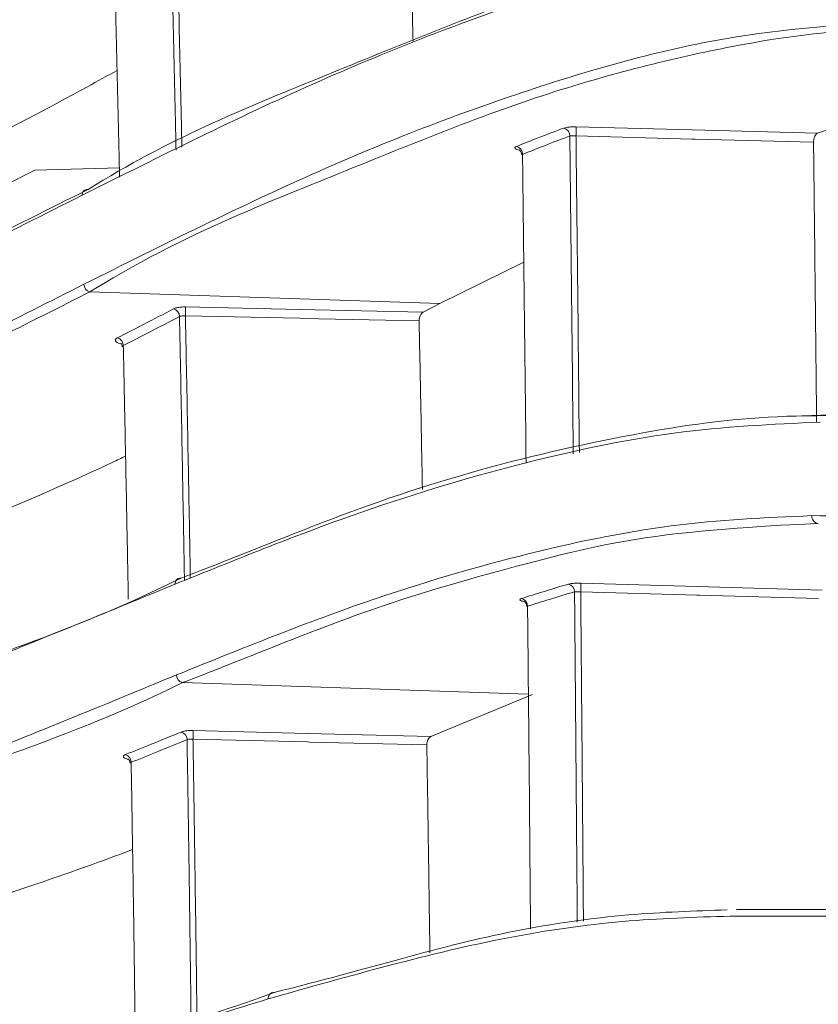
# Model space of a CAD drawing. Header units: millimetres. Extents: x 0 to 1118, y 0 to 864.
# Tile 456 of 512: x 777.82 to 783.41, y 428.76 to 435.64. Entities that reach past the tile are written whole.
import ezdxf

# ---------------------------------------------------------------- set-up
doc = ezdxf.new("R2010")
doc.units = ezdxf.units.MM

msp = doc.modelspace()

# ---------------------------------------------------------------- linework, layer by layer
at = {"color": 7, "linetype": 'Continuous', "lineweight": 15}
for p, q in [((783.402, 434.8489), (783.6924, 434.9489)), ((777.9276, 434.5916), (777.7166, 434.4837)), ((778.5193, 434.6067), (777.9276, 434.5916)), ((780.7613, 433.6581), (781.3478, 433.9479)), ((780.6445, 433.5977), (780.7613, 433.6581)), ((784.2547, 432.9052), (783.228, 432.8694)), ((780.6984, 430.6296), (781.4082, 430.9239))]:
    msp.add_line(p, q, dxfattribs=at)
at = {"color": 9, "linetype": 'Continuous', "lineweight": 0}
for p, q in [((778.3128, 433.7389), (780.7613, 433.6581)), ((778.9599, 431.0064), (781.3803, 430.9248))]:
    msp.add_line(p, q, dxfattribs=at)
at = {"color": 9, "linetype": 'Continuous', "lineweight": 0, "flags": 128}
for points in [[(781.713, 434.8935), (782.5262, 434.8721), (783.402, 434.8489)], [(783.3745, 434.7861), (782.5437, 434.808), (782.5262, 434.8085), (781.713, 434.8299)], [(778.9812, 433.6341), (779.7822, 433.6166), (780.6445, 433.5977)], [(780.6157, 433.5363), (779.7984, 433.5541), (779.7822, 433.5545), (778.9812, 433.572)], [(781.7459, 431.7018), (782.5597, 431.6786), (783.4349, 431.6537)], [(783.4082, 431.5938), (782.577, 431.6174), (782.5597, 431.6179), (781.7459, 431.641)], [(779.0342, 430.671), (779.8359, 430.6511), (780.6984, 430.6296)], [(780.6697, 430.5706), (779.8519, 430.5909), (779.8359, 430.5913), (779.0342, 430.6112)]]:
    msp.add_lwpolyline(points, dxfattribs=at)
at = {"color": 9, "linetype": 'Continuous', "lineweight": 0}
for centre, radius, start, end in [((781.617, 434.8331), 0.053, 356.77811, 79.19613), ((781.1645, 434.8617), 0.5495, 356.68129, 3.31871), ((781.2853, 434.7038), 0.0535, 357.2761, 78.51245), ((778.2957, 434.4191), 0.0371, 83.36529, 185.74822), ((778.3285, 433.7936), 0.057, 180.60484, 253.95695), ((778.8829, 433.566), 0.057, 0.70127, 73.97513), ((778.3211, 433.603), 0.6607, 357.30619, 2.69381), ((778.4897, 433.364), 0.0571, 0.64843, 73.57499), ((783.4118, 432.1688), 0.0488, 173.7205, 265.28806), ((778.9482, 431.6982), 0.0397, 86.87352, 185.15801), ((781.651, 431.6445), 0.0519, 356.85926, 80.24413), ((781.2337, 431.6714), 0.5131, 356.60612, 3.39388), ((781.3221, 431.5429), 0.0524, 357.32446, 79.58185), ((778.9729, 431.0595), 0.0547, 179.67914, 256.20256), ((778.938, 430.6077), 0.0549, 359.67847, 75.66365), ((778.4315, 430.6411), 0.6035, 357.16074, 2.83926), ((778.5469, 430.4495), 0.055, 359.63032, 75.28538), ((779.6012, 428.7968), 0.0422, 89.89508, 184.48256)]:
    msp.add_arc(centre, radius, start, end, dxfattribs=at)
for points, knots in [([(778.9156, 434.7317), (778.9142, 434.7931), (778.9091, 435.0332), (778.8977, 435.5385), (778.8859, 436.0516), (778.8779, 436.3861), (778.8762, 436.4566)], [0, 0, 0, 0, 0.105934, 0.414032, 0.876336, 1, 1, 1, 1]), ([(778.9174, 436.4626), (778.9191, 436.3932), (778.9271, 436.0598), (778.9389, 435.5476), (778.9502, 435.0457), (778.9553, 434.8092), (778.9565, 434.7514)], [0, 0, 0, 0, 0.122504, 0.588781, 0.899528, 1, 1, 1, 1]), ([(778.2716, 433.793), (778.8281, 434.0706), (779.941, 434.6258), (781.4269, 435.1894), (782.7878, 435.5601), (783.5728, 435.6059), (783.9667, 435.6289)], [0, 0, 0, 0, 0.254246, 0.508515, 0.753383, 1, 1, 1, 1]), ([(784.0115, 435.5741), (784.0115, 435.5741), (783.5317, 435.5741), (782.8726, 435.4907), (781.4636, 435.1484), (779.9748, 434.5297), (778.8947, 434.1026), (778.3128, 433.7389), (778.3128, 433.7389)], [0, 0, 0, 0, 0.000001, 0.245715, 0.491448, 0.745726, 0.999999, 1, 1, 1, 1]), ([(781.296, 434.7562), (781.3471, 434.7766), (781.4582, 434.8209), (781.5678, 434.8626), (781.627, 434.8851)], [0, 0, 0, 0, 0.459975, 1, 1, 1, 1]), ([(781.713, 434.8935), (781.7112, 434.8936), (781.6981, 434.8939), (781.6742, 434.8933), (781.6452, 434.8904), (781.633, 434.8869), (781.627, 434.8851)], [0, 0, 0, 0, 0.051646, 0.367112, 0.683481, 1, 1, 1, 1]), ([(781.67, 434.8301), (781.6108, 434.8076), (781.5011, 434.7659), (781.3899, 434.7216), (781.3387, 434.7012)], [0, 0, 0, 0, 0.5400231, 1, 1, 1, 1]), ([(781.713, 434.8299), (781.7121, 434.83), (781.7055, 434.8305), (781.6935, 434.831), (781.679, 434.831), (781.673, 434.8304), (781.67, 434.8301)], [0, 0, 0, 0, 0.0513371, 0.3655737, 0.6822751, 1, 1, 1, 1]), ([(781.6936, 432.6076), (781.69, 432.9655), (781.6825, 433.7101), (781.6742, 434.4472), (781.67, 434.8301)], [0, 0, 0, 0, 0.480605, 1, 1, 1, 1]), ([(781.713, 434.8299), (781.7132, 434.8112), (781.7176, 434.4317), (781.7257, 433.6964), (781.733, 432.9739), (781.7366, 432.6164)], [0, 0, 0, 0, 0.025605, 0.517879, 1, 1, 1, 1]), ([(781.296, 434.7562), (781.2919, 434.754), (781.2837, 434.7497), (781.2852, 434.742), (781.2954, 434.7349), (781.3092, 434.7311), (781.3153, 434.7295)], [0, 0, 0, 0, 0.259749, 0.526344, 0.792081, 1, 1, 1, 1]), ([(771.4813, 430.8932), (772.1473, 431.1316), (773.4791, 431.6084), (775.2379, 432.3416), (776.8429, 433.0689), (777.7951, 433.5515), (778.2716, 433.793)], [0, 0, 0, 0, 0.263507, 0.527017, 0.763311, 1, 1, 1, 1]), ([(778.3128, 433.7389), (778.3128, 433.7389), (777.9135, 433.5392), (776.848, 432.9953), (775.2879, 432.2928), (773.5137, 431.5515), (772.1825, 431.0753), (771.5168, 430.8372)], [0, 0, 0, 0, 0.000001, 0.236476, 0.472939, 0.736454, 1, 1, 1, 1]), ([(778.5058, 433.4187), (778.5667, 433.4498), (778.6985, 433.5169), (778.8286, 433.5844), (778.8986, 433.6208)], [0, 0, 0, 0, 0.461721, 1, 1, 1, 1]), ([(778.9812, 433.6341), (778.9704, 433.634), (778.9484, 433.6337), (778.9187, 433.629), (778.9053, 433.6235), (778.8986, 433.6208)], [0, 0, 0, 0, 0.326314, 0.663162, 1, 1, 1, 1]), ([(778.9399, 433.5667), (778.8698, 433.5304), (778.7396, 433.4629), (778.6077, 433.3956), (778.5468, 433.3646)], [0, 0, 0, 0, 0.538278, 1, 1, 1, 1]), ([(778.9812, 433.572), (778.9758, 433.5722), (778.9648, 433.5726), (778.9499, 433.5707), (778.9432, 433.5681), (778.9399, 433.5667)], [0, 0, 0, 0, 0.326951, 0.663671, 1, 1, 1, 1]), ([(778.9744, 431.7202), (778.9728, 431.8088), (778.9681, 432.0804), (778.9582, 432.6242), (778.9482, 433.1507), (778.9413, 433.4943), (778.9399, 433.5667)], [0, 0, 0, 0, 0.1430999, 0.438434, 0.8815787, 1, 1, 1, 1]), ([(778.9812, 433.572), (778.9826, 433.5004), (778.9894, 433.1576), (778.9995, 432.6317), (779.0094, 432.0906), (779.014, 431.8218), (779.0155, 431.7361)], [0, 0, 0, 0, 0.117646, 0.563628, 0.860854, 1, 1, 1, 1]), ([(778.5271, 433.3757), (778.5268, 433.3758), (778.5168, 433.3781), (778.5034, 433.3852), (778.491, 433.3959), (778.4906, 433.4073), (778.4983, 433.4148), (778.5049, 433.4182), (778.5058, 433.4187)], [0, 0, 0, 0, 0.007831, 0.246522, 0.484983, 0.723074, 0.960692, 1, 1, 1, 1]), ([(778.9182, 431.0599), (779.3369, 431.2291), (780.1743, 431.5677), (781.3223, 431.9089), (782.3967, 432.1327), (783.0406, 432.1603), (783.3633, 432.1741)], [0, 0, 0, 0, 0.252781, 0.505575, 0.752261, 1, 1, 1, 1]), ([(783.4078, 432.1202), (783.4078, 432.1202), (783.4078, 432.1202), (782.2931, 432.0728), (781.4027, 431.8535), (780.2235, 431.5258), (779.3386, 431.1484), (778.9599, 431.0064), (778.9599, 431.0064)], [0, 0, 0, 0, 0.000001, 0.247194, 0.494396, 0.747197, 0.999998, 1, 1, 1, 1]), ([(781.3315, 431.5944), (781.3824, 431.6106), (781.4926, 431.6458), (781.6013, 431.6782), (781.6598, 431.6957)], [0, 0, 0, 0, 0.461883, 1, 1, 1, 1]), ([(781.7459, 431.7018), (781.7439, 431.7018), (781.7307, 431.7022), (781.7067, 431.7019), (781.6778, 431.6998), (781.6658, 431.697), (781.6598, 431.6957)], [0, 0, 0, 0, 0.055884, 0.370248, 0.685045, 1, 1, 1, 1]), ([(781.7028, 431.6417), (781.6443, 431.6242), (781.5356, 431.5918), (781.4253, 431.5567), (781.3744, 431.5405)], [0, 0, 0, 0, 0.538116, 1, 1, 1, 1]), ([(781.7459, 431.641), (781.7449, 431.6411), (781.7383, 431.6416), (781.7263, 431.6422), (781.7118, 431.6424), (781.7058, 431.6419), (781.7028, 431.6417)], [0, 0, 0, 0, 0.055724, 0.369428, 0.684532, 1, 1, 1, 1]), ([(781.7221, 429.3305), (781.7214, 429.4251), (781.7177, 429.9051), (781.7115, 430.6767), (781.7054, 431.3502), (781.7028, 431.6417)], [0, 0, 0, 0, 0.122168, 0.6202, 1, 1, 1, 1]), ([(781.7459, 431.641), (781.7485, 431.3519), (781.7545, 430.6804), (781.7608, 429.9111), (781.7644, 429.431), (781.7651, 429.3367)], [0, 0, 0, 0, 0.377923, 0.877722, 1, 1, 1, 1]), ([(781.3315, 431.5944), (781.3276, 431.5927), (781.3194, 431.5893), (781.3209, 431.5831), (781.3304, 431.5775), (781.3431, 431.5745), (781.348, 431.5734)], [0, 0, 0, 0, 0.265499, 0.543032, 0.820197, 1, 1, 1, 1]), ([(778.5609, 430.5027), (778.6215, 430.527), (778.7526, 430.5796), (778.882, 430.6325), (778.9516, 430.6609)], [0, 0, 0, 0, 0.461995, 1, 1, 1, 1]), ([(779.0342, 430.671), (779.0233, 430.671), (779.0013, 430.6709), (778.9716, 430.6674), (778.9583, 430.6631), (778.9516, 430.6609)], [0, 0, 0, 0, 0.327849, 0.663889, 1, 1, 1, 1]), ([(778.9929, 430.6074), (778.9232, 430.579), (778.7937, 430.5261), (778.6625, 430.4735), (778.6019, 430.4492)], [0, 0, 0, 0, 0.538009, 1, 1, 1, 1]), ([(779.0342, 430.6112), (779.0288, 430.6114), (779.0178, 430.6119), (779.0029, 430.6106), (778.9962, 430.6085), (778.9929, 430.6074)], [0, 0, 0, 0, 0.328269, 0.664342, 1, 1, 1, 1]), ([(779.0208, 428.665), (779.0193, 428.7765), (779.0155, 429.0743), (779.0074, 429.6496), (778.9995, 430.1854), (778.994, 430.5348), (778.9929, 430.6074)], [0, 0, 0, 0, 0.171422, 0.457725, 0.887313, 1, 1, 1, 1]), ([(779.0342, 430.6112), (779.0353, 430.5394), (779.0408, 430.1906), (779.0487, 429.6554), (779.0567, 429.082), (779.0606, 428.7865), (779.062, 428.6774)], [0, 0, 0, 0, 0.111928, 0.543685, 0.831433, 1, 1, 1, 1]), ([(778.5789, 430.4693), (778.572, 430.4715), (778.5573, 430.4761), (778.5464, 430.4847), (778.5457, 430.4937), (778.5535, 430.4996), (778.56, 430.5023), (778.5609, 430.5027)], [0, 0, 0, 0, 0.219966, 0.467271, 0.714219, 0.960738, 1, 1, 1, 1])]:
    msp.add_open_spline(points, degree=3, knots=knots, dxfattribs=at)
at = {"color": 7, "linetype": 'Continuous', "lineweight": 15}
for points, knots in [([(780.5509, 436.431), (780.5548, 436.2706), (780.5624, 435.9588), (780.5696, 435.6448), (780.5732, 435.4924)], [0, 0, 0, 0, 0.514452, 1, 1, 1, 1]), ([(784.0365, 436.2828), (783.6238, 436.2577), (782.7984, 436.2074), (781.3943, 435.8112), (779.8959, 435.2321), (778.8056, 434.6882), (778.2588, 434.4153)], [0, 0, 0, 0, 0.255492, 0.510964, 0.754708, 1, 1, 1, 1]), ([(778.3, 434.4559), (778.3, 434.4559), (778.8685, 434.8112), (779.9237, 435.2342), (781.4368, 435.8626), (782.7359, 436.2254), (783.469, 436.2756), (783.7876, 436.2975)], [0, 0, 0, 0, 0.000001, 0.259061, 0.519726, 0.791238, 1, 1, 1, 1]), ([(778.4804, 436.2169), (778.4843, 436.0604), (778.4926, 435.7318), (778.5048, 435.2282), (778.5143, 434.8262), (778.5196, 434.5965), (778.5208, 434.5415)], [0, 0, 0, 0, 0.282152, 0.592235, 0.902343, 1, 1, 1, 1]), ([(777.4423, 434.7214), (777.7295, 434.8716), (778.0884, 435.0594), (778.4341, 435.2506), (778.5033, 435.2888)], [0, 0, 0, 0, 0.799936, 1, 1, 1, 1]), ([(783.402, 434.8489), (783.3987, 434.8471), (783.3922, 434.8434), (783.3835, 434.8298), (783.3773, 434.8127), (783.3746, 434.7973), (783.3745, 434.7889), (783.3745, 434.7861)], [0, 0, 0, 0, 0.2419819, 0.4845815, 0.7078798, 0.9010214, 1, 1, 1, 1]), ([(783.3745, 434.7861), (783.3763, 434.6311), (783.3804, 434.2712), (783.3877, 433.6189), (783.3929, 433.119), (783.396, 432.8261)], [0, 0, 0, 0, 0.238461, 0.5539386, 1, 1, 1, 1]), ([(781.3156, 434.7322), (781.3159, 434.7321), (781.3164, 434.7318), (781.3217, 434.7278), (781.3292, 434.7177), (781.3341, 434.706), (781.333, 434.6989), (781.3329, 434.6983)], [0, 0, 0, 0, 0.175544, 0.352913, 0.604212, 0.96213, 1, 1, 1, 1]), ([(781.3387, 434.7012), (781.3365, 434.7006), (781.3332, 434.6998), (781.3337, 434.6985), (781.3339, 434.6981)], [0, 0, 0, 0, 0.689319, 1, 1, 1, 1]), ([(781.3387, 434.7012), (781.3389, 434.6881), (781.3436, 434.3132), (781.3523, 433.5956), (781.3601, 432.8849), (781.3639, 432.5403)], [0, 0, 0, 0, 0.01837, 0.523988, 1, 1, 1, 1]), ([(771.4972, 431.5547), (772.0988, 431.7692), (773.3037, 432.1988), (775.0235, 432.9026), (776.7139, 433.6546), (777.7571, 434.1844), (778.3, 434.4559), (778.3, 434.4559)], [0, 0, 0, 0, 0.237257, 0.475165, 0.737588, 0.999999, 1, 1, 1, 1]), ([(778.2588, 434.4153), (777.7286, 434.1478), (776.6681, 433.6127), (774.9876, 432.864), (773.2677, 432.1602), (772.0642, 431.7311), (771.4617, 431.5163)], [0, 0, 0, 0, 0.262443, 0.52488, 0.762141, 1, 1, 1, 1]), ([(780.6445, 433.5977), (780.6401, 433.5946), (780.6324, 433.5892), (780.6235, 433.5742), (780.6179, 433.5587), (780.6158, 433.5456), (780.6158, 433.5383), (780.6157, 433.5363)], [0, 0, 0, 0, 0.306219, 0.534925, 0.729327, 0.924525, 1, 1, 1, 1]), ([(780.6157, 433.5363), (780.6191, 433.3711), (780.626, 433.0254), (780.6336, 432.632), (780.6378, 432.4033), (780.6387, 432.3567)], [0, 0, 0, 0, 0.421383, 0.882077, 1, 1, 1, 1]), ([(778.5288, 433.3807), (778.529, 433.3806), (778.5295, 433.3804), (778.5344, 433.3748), (778.5394, 433.3654), (778.5387, 433.3582), (778.5385, 433.3557)], [0, 0, 0, 0, 0.214082, 0.473772, 0.817607, 1, 1, 1, 1]), ([(778.5468, 433.3646), (778.5463, 433.3644), (778.5431, 433.3626), (778.5395, 433.3597), (778.5401, 433.3567), (778.5402, 433.3557)], [0, 0, 0, 0, 0.100727, 0.709623, 1, 1, 1, 1]), ([(778.5468, 433.3646), (778.5502, 433.2043), (778.5572, 432.8676), (778.5675, 432.3522), (778.5758, 431.9209), (778.5805, 431.6662), (778.5819, 431.5899)], [0, 0, 0, 0, 0.272552, 0.572171, 0.871815, 1, 1, 1, 1]), ([(778.9504, 431.7378), (778.9504, 431.7378), (779.3253, 431.8785), (780.2156, 432.254), (781.3436, 432.5907), (782.4886, 432.8231), (783.0722, 432.8738), (783.4655, 432.8738), (783.4655, 432.8738)], [0, 0, 0, 0, 0.000002, 0.24555, 0.492042, 0.746013, 0.999998, 1, 1, 1, 1]), ([(783.421, 432.828), (783.0861, 432.8132), (782.4162, 432.7837), (781.3139, 432.548), (780.1542, 432.1984), (779.3244, 431.8628), (778.9087, 431.6947)], [0, 0, 0, 0, 0.253981, 0.507951, 0.753495, 1, 1, 1, 1]), ([(777.522, 432.1293), (777.8461, 432.2674), (778.2025, 432.4192), (778.5327, 432.5766), (778.5627, 432.5908)], [0, 0, 0, 0, 0.909313, 1, 1, 1, 1]), ([(783.3633, 432.1741), (783.9463, 432.1739), (785.1142, 432.1735), (786.288, 432.173), (787.0884, 432.1725), (787.6055, 432.1722), (788.0361, 432.1718), (788.3576, 432.1714), (788.579, 432.171), (788.6288, 432.1707), (788.6538, 432.1706)], [0, 0, 0, 0, 0.2023718, 0.4054493, 0.5066506, 0.6078489, 0.7095985, 0.8113416, 0.9055673, 1, 1, 1, 1]), ([(771.5654, 429.2198), (772.2307, 429.4062), (773.5635, 429.7796), (775.4358, 430.3827), (777.2701, 431.0717), (778.3552, 431.4403), (778.9504, 431.7378), (778.9504, 431.7378)], [0, 0, 0, 0, 0.238325, 0.477478, 0.738746, 0.999999, 1, 1, 1, 1]), ([(778.9087, 431.6947), (778.3443, 431.4626), (777.2155, 430.9985), (775.4021, 430.3483), (773.5275, 429.7366), (772.1965, 429.3647), (771.53, 429.1784)], [0, 0, 0, 0, 0.261288, 0.5225712, 0.76091, 1, 1, 1, 1]), ([(781.348, 431.5753), (781.3482, 431.5752), (781.3487, 431.575), (781.3537, 431.5719), (781.3615, 431.5638), (781.3681, 431.5514), (781.3681, 431.5417), (781.3681, 431.5377)], [0, 0, 0, 0, 0.153896, 0.304239, 0.521505, 0.802107, 1, 1, 1, 1]), ([(781.3744, 431.5405), (781.3721, 431.54), (781.3689, 431.5393), (781.3695, 431.5382), (781.3696, 431.5378)], [0, 0, 0, 0, 0.682602, 1, 1, 1, 1]), ([(781.3744, 431.5405), (781.3772, 431.2544), (781.3837, 430.5869), (781.3904, 429.8335), (781.3943, 429.3663), (781.3949, 429.284)], [0, 0, 0, 0, 0.381805, 0.89103, 1, 1, 1, 1]), ([(771.546, 428.5428), (772.2749, 428.7473), (773.7326, 429.1564), (775.6429, 429.7915), (777.3811, 430.4251), (778.4055, 430.8481), (778.9182, 431.0599)], [0, 0, 0, 0, 0.262084, 0.524163, 0.761841, 1, 1, 1, 1]), ([(778.9599, 431.0064), (778.9599, 431.0064), (778.4181, 430.7355), (777.4359, 430.3989), (775.6786, 429.7295), (773.7712, 429.104), (772.3114, 428.6932), (771.5814, 428.4878)], [0, 0, 0, 0, 0.000001, 0.237902, 0.475788, 0.737872, 1, 1, 1, 1]), ([(780.6984, 430.6296), (780.694, 430.627), (780.6864, 430.6224), (780.677, 430.6076), (780.6713, 430.5911), (780.6696, 430.578), (780.6697, 430.5716), (780.6697, 430.5706)], [0, 0, 0, 0, 0.30648, 0.53568, 0.766205, 0.962117, 1, 1, 1, 1]), ([(780.6697, 430.5706), (780.6723, 430.402), (780.6779, 430.049), (780.6851, 429.5645), (780.6895, 429.248), (780.6913, 429.1172)], [0, 0, 0, 0, 0.349134, 0.730779, 1, 1, 1, 1]), ([(778.5799, 430.4728), (778.5801, 430.4727), (778.5805, 430.4725), (778.5855, 430.4682), (778.5927, 430.4579), (778.5937, 430.4475), (778.5943, 430.4419)], [0, 0, 0, 0, 0.178128, 0.380519, 0.661135, 1, 1, 1, 1]), ([(778.6019, 430.4492), (778.6015, 430.449), (778.5982, 430.4476), (778.5947, 430.4453), (778.5952, 430.4428), (778.5954, 430.442)], [0, 0, 0, 0, 0.097892, 0.711977, 1, 1, 1, 1]), ([(778.6019, 430.4492), (778.6046, 430.2867), (778.6102, 429.9442), (778.6183, 429.4198), (778.6252, 428.9486), (778.6292, 428.6576), (778.6307, 428.5481)], [0, 0, 0, 0, 0.25751, 0.542773, 0.828061, 1, 1, 1, 1]), ([(777.5877, 429.48), (777.8539, 429.569), (778.2062, 429.6869), (778.5321, 429.809), (778.6117, 429.8389)], [0, 0, 0, 0, 0.755516, 1, 1, 1, 1]), ([(779.6012, 428.839), (779.6012, 428.839), (780.2731, 429.0069), (781.0136, 429.2455), (782.0694, 429.3941), (782.5438, 429.4093), (782.7701, 429.4165)], [0, 0, 0, 0, 0.000002, 0.505582, 0.76413, 1, 1, 1, 1]), ([(782.8364, 429.4199), (782.8364, 429.4199), (783.5631, 429.4199), (784.6217, 429.4199), (786.1893, 429.4199), (787.1946, 429.4198), (787.8431, 429.4198), (788.2485, 429.4199), (788.564, 429.4199), (788.6494, 429.4199), (788.6921, 429.4199)], [0, 0, 0, 0, 0.000001, 0.194533, 0.389743, 0.584296, 0.682074, 0.779847, 0.889761, 1, 1, 1, 1]), ([(782.7922, 429.3731), (782.5431, 429.3654), (782.0449, 429.35), (780.9938, 429.201), (780.1304, 428.9558), (779.5591, 428.7935)], [0, 0, 0, 0, 0.252817, 0.505628, 1, 1, 1, 1]), ([(788.6439, 429.3701), (788.6013, 429.3702), (788.5161, 429.3705), (788.2018, 429.3709), (787.7974, 429.3712), (787.1525, 429.3715), (786.1324, 429.372), (784.6318, 429.3725), (783.4061, 429.3729), (782.7922, 429.3731)], [0, 0, 0, 0, 0.1098696, 0.2200969, 0.3173642, 0.4146363, 0.6102046, 0.8047539, 1, 1, 1, 1]), ([(779.5591, 428.7935), (778.9597, 428.6091), (777.7609, 428.2403), (775.8106, 427.7242), (773.7776, 427.2387), (772.316, 426.945), (771.5838, 426.7978)], [0, 0, 0, 0, 0.260847, 0.521692, 0.760388, 1, 1, 1, 1]), ([(771.6192, 426.8418), (772.3486, 426.9887), (773.8106, 427.283), (775.8544, 427.7664), (777.773, 428.2936), (779.0633, 428.6372), (779.6012, 428.839), (779.6012, 428.839)], [0, 0, 0, 0, 0.2386694, 0.4783612, 0.7391888, 0.9999988, 1, 1, 1, 1])]:
    msp.add_open_spline(points, degree=3, knots=knots, dxfattribs=at)

doc.saveas('drawing.dxf')
